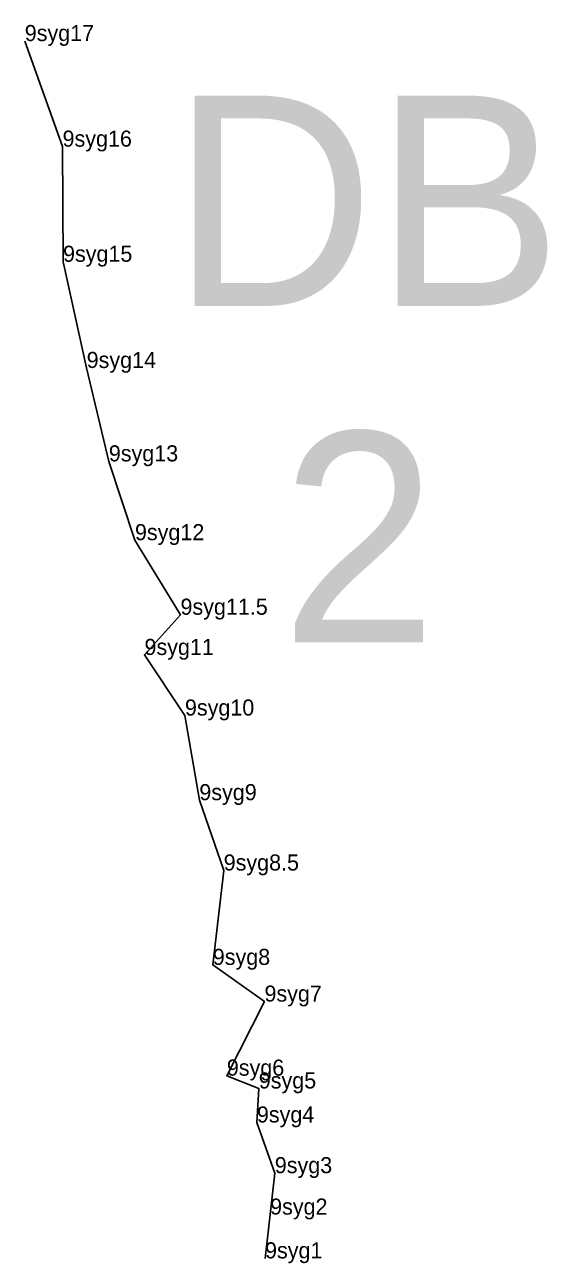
# Model space of a CAD drawing. Extents: x 2072529 to 2268796, y 436423 to 470406.
# Drawn here: x 2200222.2 to 2200384.6, y 451892.5 to 452277.3 of the extents above; entities that cross this region are included whole.
import ezdxf

# ---------------------------------------------------------------- set-up
doc = ezdxf.new("R2010")
doc.units = 0
for name, color, linetype in [('Default', 7, 'Continuous'), ('Exist Hydro Jurisdictional Stream or Body of Water NEU Mitigable Cogo Comment', 7, 'Continuous'), ('Old_Level_20', 7, 'Continuous'), ('Old_Level_52', 7, 'Continuous')]:
    doc.layers.add(name, color=color, linetype=linetype)

msp = doc.modelspace()

# ---------------------------------------------------------------- linework, layer by layer
at = {"layer": 'Old_Level_20'}
for p, q in [((2200222.18, 452272.2), (2200222.18, 452272.2)), ((2200222.18, 452272.2), (2200222.18, 452272.2)), ((2200233.93, 452239.4), (2200233.93, 452239.4)), ((2200233.93, 452239.4), (2200233.93, 452239.4)), ((2200234.08, 452203.63), (2200234.08, 452203.63)), ((2200234.08, 452203.63), (2200234.08, 452203.63)), ((2200241.43, 452170.63), (2200241.43, 452170.63)), ((2200241.43, 452170.63), (2200241.43, 452170.63)), ((2200248.32, 452141.61), (2200248.32, 452141.61)), ((2200248.32, 452141.61), (2200248.32, 452141.61)), ((2200256.44, 452117.12), (2200256.44, 452117.12)), ((2200256.44, 452117.12), (2200256.44, 452117.12)), ((2200270.6, 452093.96), (2200270.6, 452093.96)), ((2200270.6, 452093.96), (2200270.6, 452093.96)), ((2200259.41, 452081.46), (2200259.41, 452081.46)), ((2200259.41, 452081.46), (2200259.41, 452081.46)), ((2200271.98, 452062.64), (2200271.98, 452062.64)), ((2200271.98, 452062.64), (2200271.98, 452062.64)), ((2200276.46, 452036.34), (2200276.46, 452036.34)), ((2200276.46, 452036.34), (2200276.46, 452036.34)), ((2200284.03, 452014.49), (2200284.03, 452014.49)), ((2200284.03, 452014.49), (2200284.03, 452014.49)), ((2200280.64, 451985.16), (2200280.64, 451985.16)), ((2200280.64, 451985.16), (2200280.64, 451985.16)), ((2200296.71, 451973.76), (2200296.71, 451973.76)), ((2200296.71, 451973.76), (2200296.71, 451973.76)), ((2200285.01, 451950.75), (2200285.01, 451950.75)), ((2200285.01, 451950.75), (2200285.01, 451950.75)), ((2200294.94, 451946.77), (2200294.94, 451946.77)), ((2200294.94, 451946.77), (2200294.94, 451946.77)), ((2200294.35, 451936.2), (2200294.35, 451936.2)), ((2200294.35, 451936.2), (2200294.35, 451936.2)), ((2200299.92, 451920.45), (2200299.92, 451920.45)), ((2200299.92, 451920.45), (2200299.92, 451920.45)), ((2200298.47, 451907.58), (2200298.47, 451907.58)), ((2200298.47, 451907.58), (2200298.47, 451907.58)), ((2200296.89, 451893.98), (2200296.89, 451893.98)), ((2200296.89, 451893.98), (2200296.89, 451893.98))]:
    msp.add_line(p, q, dxfattribs=at)
at = {"layer": 'Old_Level_52'}
msp.add_lwpolyline([(2200222.18, 452272.2), (2200233.93, 452239.4), (2200234.08, 452203.63), (2200241.43, 452170.63), (2200248.32, 452141.61), (2200256.44, 452117.12), (2200270.6, 452093.96), (2200259.41, 452081.46), (2200271.98, 452062.64), (2200276.46, 452036.34), (2200284.03, 452014.49), (2200280.64, 451985.16), (2200296.71, 451973.76), (2200285.01, 451950.75), (2200294.94, 451946.77), (2200294.35, 451936.2), (2200299.92, 451920.45), (2200298.47, 451907.58), (2200296.89, 451893.98)], dxfattribs=at)
msp.add_lwpolyline([(2200222.18, 452272.2), (2200233.93, 452239.4), (2200234.08, 452203.63), (2200241.43, 452170.63), (2200248.32, 452141.61), (2200256.44, 452117.12), (2200270.6, 452093.96), (2200259.41, 452081.46), (2200271.98, 452062.64), (2200276.46, 452036.34), (2200284.03, 452014.49), (2200280.64, 451985.16), (2200296.71, 451973.76), (2200285.01, 451950.75), (2200294.94, 451946.77), (2200294.35, 451936.2), (2200299.92, 451920.45), (2200298.47, 451907.58), (2200296.89, 451893.98)], dxfattribs=at)

# ---------------------------------------------------------------- texts
at = {"layer": 'Default'}
for s, p in [('DB', (2200267.86, 452189.92)), ('2', (2200301.79, 452085.38))]:
    msp.add_text(s, height=65.34, dxfattribs=at).set_placement(p)
at = {"layer": 'Exist Hydro Jurisdictional Stream or Body of Water NEU Mitigable Cogo Comment'}
for s, p in [('9syg17', (2200222.18, 452272.2)), ('9syg16', (2200233.93, 452239.4)), ('9syg15', (2200234.08, 452203.63)), ('9syg14', (2200241.43, 452170.63)), ('9syg13', (2200248.32, 452141.61)), ('9syg12', (2200256.44, 452117.12)), ('9syg11.5', (2200270.6, 452093.96)), ('9syg11', (2200259.41, 452081.46)), ('9syg10', (2200271.98, 452062.64)), ('9syg9', (2200276.46, 452036.34)), ('9syg8.5', (2200284.03, 452014.49)), ('9syg8', (2200280.64, 451985.16)), ('9syg7', (2200296.71, 451973.76)), ('9syg6', (2200285.01, 451950.75)), ('9syg5', (2200294.94, 451946.77)), ('9syg4', (2200294.35, 451936.2)), ('9syg3', (2200299.92, 451920.45)), ('9syg2', (2200298.47, 451907.58)), ('9syg1', (2200296.89, 451893.98))]:
    msp.add_text(s, height=5, dxfattribs=at).set_placement(p)

doc.saveas('drawing.dxf')
